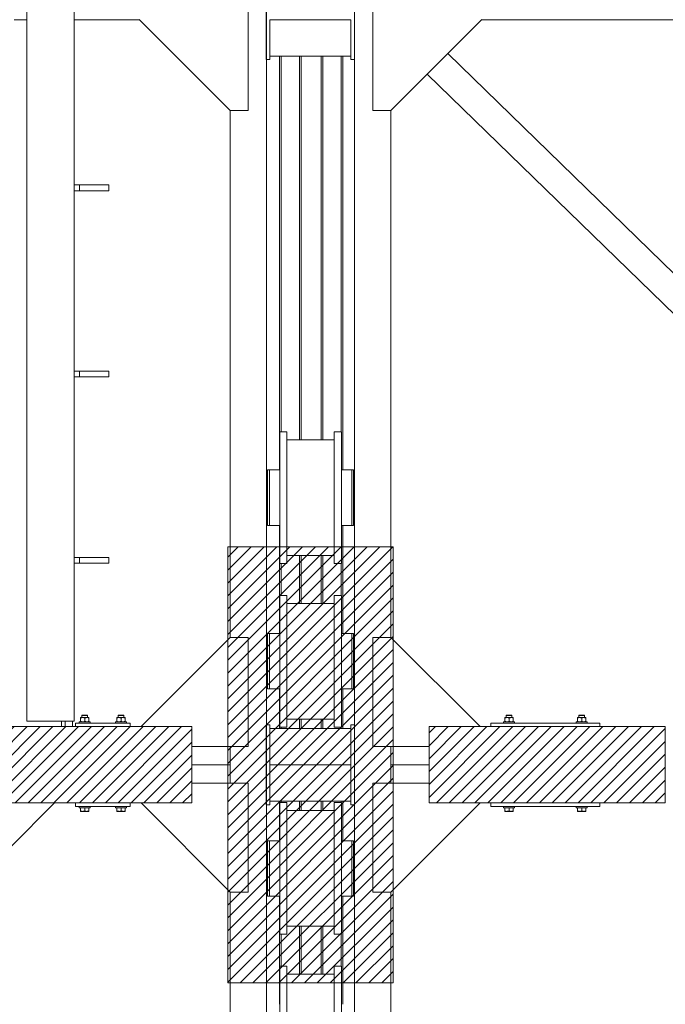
# Model space of a CAD drawing. Header units: millimetres. Extents: x 53746 to 116821, y -810352 to -765802.
# Tile 316 of 347: x 95487 to 97264, y -777261 to -774552. Entities that reach past the tile are written whole.
import ezdxf

# ---------------------------------------------------------------- set-up
doc = ezdxf.new("R2010")
doc.units = ezdxf.units.MM
doc.header["$MEASUREMENT"] = 0
for name, color, linetype, lineweight in [('Main Cradle Rails', 7, 'Continuous', 0), ('Side Cradle Blocks', 7, 'Continuous', 0), ('Side Cradle Hydraulic Arm Support', 7, 'Continuous', 0), ('Side Cradle Stbd', 7, 'Continuous', 0), ('Side Cradle Tower Rail Frame', 7, 'Continuous', 0), ('Side Slip Rails', 7, 'Continuous', 0)]:
    doc.layers.add(name, color=color, linetype=linetype, lineweight=lineweight)

# ---------------------------------------------------------------- blocks, each defined once
blk = doc.blocks.new('*U80')
at = {"layer": 'Side Cradle Hydraulic Arm Support', "color": 7, "linetype": 'Continuous', "lineweight": 0, "extrusion": (0, 0, -1), "flags": 128}
blk.add_lwpolyline([(248.5, 1409.5), (225, 1409.5), (225, 1109.5), (275, 1109.5), (520, 1354.5)], dxfattribs=at)
blk = doc.blocks.new('*U57')
at = {"linetype": 'Continuous', "lineweight": 0}
h = blk.add_hatch(dxfattribs=at)
h.set_pattern_fill('HATCH', color=30, style=0, pattern_type=2)
h.set_pattern_definition([(45, (11152.34, 11436.787), (-17.71896, 17.71896), [])])
h.paths.add_polyline_path([(10776.4, 10874.5), (10782.9, 10874.5), (10882.9, 10874.5), (10918.1, 10874.5), (10919.4, 10874.5), (10939.4, 10874.5), (11069.4, 10874.5), (11089.4, 10874.5), (11093.1, 10874.5), (11125.4, 10874.5), (11225.4, 10874.5), (11231.4, 10874.5), (11231.4, 11124.5), (11231.4, 11130.2), (11231.4, 11424.2), (11231.4, 11474.5), (11231.4, 11524.7), (11231.4, 11818.7), (11231.4, 11824.5), (11231.4, 12074.5), (11225.4, 12074.5), (11125.4, 12074.5), (11093.1, 12074.5), (11089.4, 12074.5), (11069.4, 12074.5), (10939.4, 12074.5), (10919.4, 12074.5), (10918.1, 12074.5), (10882.9, 12074.5), (10782.9, 12074.5), (10776.4, 12074.5), (10776.4, 11824.5), (10776.4, 11818.2), (10776.4, 11524.7), (10776.4, 11474.5), (10776.4, 11424.2), (10776.4, 11130.7), (10776.4, 11124.5)])
h = blk.add_hatch(dxfattribs=at)
h.set_pattern_fill('HATCH', color=30, style=0, pattern_type=2)
h.set_pattern_definition([(45, (10298.302, 11414.943), (-17.719, 17.719), [])])
h.paths.add_polyline_path([(10027.8, 11579.5), (10027.8, 11574.5), (10027.8, 11474.5), (10027.8, 11424.5), (10027.8, 11369.5), (10057.8, 11369.5), (10182.8, 11369.5), (10299.3, 11369.5), (10357.8, 11369.5), (10507.8, 11369.5), (10537.7, 11369.5), (10677.8, 11369.5), (10677.8, 11424.2), (10677.8, 11474.5), (10677.8, 11524.7), (10677.8, 11579.5), (10537.7, 11579.5), (10507.8, 11579.5), (10357.8, 11579.5), (10348.8, 11579.5), (10328.8, 11579.5), (10318.8, 11579.5), (10188.8, 11579.5), (10182.8, 11579.5), (10057.8, 11579.5)])
h = blk.add_hatch(dxfattribs=at)
h.set_pattern_fill('HATCH', color=30, style=0, pattern_type=2)
h.set_pattern_definition([(45, (11546.65, 11504.304), (-17.719, 17.719), [])])
h.paths.add_polyline_path([(11500.5, 11579.5), (11470.7, 11579.5), (11330.5, 11579.5), (11330.5, 11524.7), (11330.5, 11474.5), (11330.5, 11424.2), (11330.5, 11369.5), (11470.7, 11369.5), (11500.5, 11369.5), (11800.5, 11369.5), (11980.5, 11369.5), (11980.5, 11374.5), (11980.5, 11474.5), (11980.5, 11574.5), (11980.5, 11579.5), (11800.5, 11579.5)])
at = {"color": 30, "linetype": 'Continuous', "lineweight": 0, "flags": 128}
for points in [[(10776.4, 10874.5), (10782.9, 10874.5), (10882.9, 10874.5), (10918.1, 10874.5), (10919.4, 10874.5), (10939.4, 10874.5), (11069.4, 10874.5), (11089.4, 10874.5), (11093.1, 10874.5), (11125.4, 10874.5), (11225.4, 10874.5), (11231.4, 10874.5), (11231.4, 11124.5), (11231.4, 11130.2), (11231.4, 11424.2), (11231.4, 11474.5), (11231.4, 11524.7), (11231.4, 11818.7), (11231.4, 11824.5), (11231.4, 12074.5), (11225.4, 12074.5), (11125.4, 12074.5), (11093.1, 12074.5), (11089.4, 12074.5), (11069.4, 12074.5), (10939.4, 12074.5), (10919.4, 12074.5), (10918.1, 12074.5), (10882.9, 12074.5), (10782.9, 12074.5), (10776.4, 12074.5), (10776.4, 11824.5), (10776.4, 11818.2), (10776.4, 11524.7), (10776.4, 11474.5), (10776.4, 11424.2), (10776.4, 11130.7), (10776.4, 11124.5), (10776.4, 10874.5)], [(11500.5, 11579.5), (11470.7, 11579.5), (11330.5, 11579.5), (11330.5, 11524.7), (11330.5, 11474.5), (11330.5, 11424.2), (11330.5, 11369.5), (11470.7, 11369.5), (11500.5, 11369.5), (11800.5, 11369.5), (11980.5, 11369.5), (11980.5, 11374.5), (11980.5, 11474.5), (11980.5, 11574.5), (11980.5, 11579.5), (11800.5, 11579.5), (11500.5, 11579.5)]]:
    blk.add_lwpolyline(points, close=True, dxfattribs=at)
blk.add_lwpolyline([(10182.8, 11369.5), (10299.3, 11369.5), (10357.8, 11369.5), (10507.8, 11369.5), (10537.7, 11369.5), (10677.8, 11369.5), (10677.8, 11424.2), (10677.8, 11474.5), (10677.8, 11524.7), (10677.8, 11579.5), (10537.7, 11579.5), (10507.8, 11579.5), (10357.8, 11579.5), (10348.8, 11579.5), (10328.8, 11579.5), (10318.8, 11579.5), (10188.8, 11579.5)], dxfattribs=at)
at = {"layer": 'Side Cradle Blocks', "color": 7, "linetype": 'Continuous', "lineweight": 0}
for p, q in [((10371.2, 11604.4), (10371.2, 11604.2)), ((10371.2, 11602.6), (10373.4, 11603.6)), ((10371.2, 11602.6), (10371.2, 11594.3)), ((10371.2, 11593.2), (10371.2, 11594.3)), ((10371.9, 11604.4), (10371.8, 11604.4)), ((10377, 11604.4), (10373.9, 11604.4)), ((10374.8, 11604.4), (10374.8, 11604.4)), ((10377, 11604.4), (10380.8, 11604.4)), ((10380.5, 11603.7), (10378.5, 11604.3)), ((10380.6, 11593.2), (10382.8, 11594.3)), ((10382.8, 11602.6), (10384.9, 11603.6)), ((10382.8, 11594.3), (10382.8, 11602.6)), ((10387.7, 11611.5), (10385.5, 11611.5)), ((10388.5, 11610.5), (10385.9, 11610.5)), ((10388.6, 11604.4), (10391.7, 11604.4)), ((10392.1, 11603.7), (10390.1, 11604.3)), ((10390.8, 11604.4), (10390.8, 11604.4)), ((10392.2, 11593.2), (10394.4, 11594.3)), ((10393.8, 11604.4), (10393.7, 11604.4)), ((10394.4, 11603.6), (10394.4, 11603.7)), ((10394.4, 11603.6), (10394.4, 11602.6)), ((10394.4, 11594.3), (10394.4, 11602.6)), ((10471.2, 11603.6), (10471.2, 11603.7)), ((10471.2, 11602.6), (10471.2, 11603.6)), ((10471.2, 11594.3), (10471.2, 11602.6)), ((10473.4, 11593.2), (10471.2, 11594.3)), ((10471.8, 11604.4), (10471.9, 11604.4)), ((10473.5, 11603.7), (10475.5, 11604.3)), ((10477, 11604.4), (10473.9, 11604.4)), ((10474.8, 11604.4), (10474.8, 11604.4)), ((10477.1, 11610.5), (10479.7, 11610.5)), ((10477.8, 11611.5), (10480.1, 11611.5)), ((10482.8, 11602.6), (10480.7, 11603.6)), ((10482.8, 11594.3), (10482.8, 11602.6)), ((10485, 11593.2), (10482.8, 11594.3)), ((10488.6, 11604.4), (10484.8, 11604.4)), ((10485.1, 11603.7), (10487.1, 11604.3)), ((10488.6, 11604.4), (10491.7, 11604.4)), ((10490.8, 11604.4), (10490.8, 11604.4)), ((10494.4, 11602.6), (10492.2, 11603.6)), ((10493.8, 11604.4), (10493.7, 11604.4)), ((10494.4, 11604.4), (10494.4, 11604.2)), ((10494.4, 11602.6), (10494.4, 11594.3)), ((10494.4, 11593.2), (10494.4, 11594.3)), ((11538.9, 11604.4), (11538.9, 11604.2)), ((11538.9, 11602.6), (11541.1, 11603.6)), ((11538.9, 11602.6), (11538.9, 11594.3)), ((11538.9, 11593.2), (11538.9, 11594.3)), ((11539.6, 11604.4), (11539.5, 11604.4)), ((11544.7, 11604.4), (11541.7, 11604.4)), ((11542.5, 11604.4), (11542.5, 11604.4)), ((11544.7, 11604.4), (11548.5, 11604.4)), ((11548.2, 11603.7), (11546.2, 11604.3)), ((11548.4, 11593.2), (11550.5, 11594.3)), ((11550.5, 11602.6), (11552.7, 11603.6)), ((11550.5, 11594.3), (11550.5, 11602.6)), ((11555.5, 11611.5), (11553.2, 11611.5)), ((11556.2, 11610.5), (11553.6, 11610.5)), ((11556.3, 11604.4), (11559.4, 11604.4)), ((11559.8, 11603.7), (11557.8, 11604.3)), ((11558.6, 11604.4), (11558.5, 11604.4)), ((11559.9, 11593.2), (11562.1, 11594.3)), ((11561.5, 11604.4), (11561.4, 11604.4)), ((11562.1, 11603.6), (11562.1, 11603.7)), ((11562.1, 11603.6), (11562.1, 11602.6)), ((11562.1, 11594.3), (11562.1, 11602.6)), ((11738.9, 11603.6), (11738.9, 11603.7)), ((11738.9, 11602.6), (11738.9, 11603.6)), ((11738.9, 11594.3), (11738.9, 11602.6)), ((11741.1, 11593.2), (11738.9, 11594.3)), ((11739.5, 11604.4), (11739.6, 11604.4)), ((11741.2, 11603.7), (11743.2, 11604.3)), ((11744.7, 11604.4), (11741.7, 11604.4)), ((11742.5, 11604.4), (11742.5, 11604.4)), ((11744.9, 11610.5), (11747.5, 11610.5)), ((11745.6, 11611.5), (11747.8, 11611.5)), ((11750.5, 11602.6), (11748.4, 11603.6)), ((11750.5, 11594.3), (11750.5, 11602.6)), ((11752.7, 11593.2), (11750.5, 11594.3)), ((11756.3, 11604.4), (11752.6, 11604.4)), ((11752.8, 11603.7), (11754.8, 11604.3)), ((11756.3, 11604.4), (11759.4, 11604.4)), ((11758.5, 11604.4), (11758.6, 11604.4)), ((11762.1, 11602.6), (11760, 11603.6)), ((11761.5, 11604.4), (11761.4, 11604.4)), ((11762.1, 11604.4), (11762.1, 11604.2)), ((11762.1, 11602.6), (11762.1, 11594.3)), ((11762.1, 11593.2), (11762.1, 11594.3)), ((10677.8, 11579.5), (10027.8, 11579.5)), ((10357.8, 11589.5), (10357.8, 11579.5)), ((10507.8, 11589.5), (10357.8, 11589.5)), ((10371.9, 11592.5), (10371.8, 11592.5)), ((10374.8, 11592.5), (10374.8, 11592.5)), ((10375, 11592.7), (10377, 11592.5)), ((10386.6, 11592.7), (10388.6, 11592.5)), ((10390.8, 11592.5), (10390.8, 11592.5)), ((10393.8, 11592.5), (10393.7, 11592.5)), ((10394.4, 11592.7), (10394.4, 11592.5)), ((10471.2, 11592.7), (10471.2, 11592.5)), ((10471.8, 11592.5), (10471.9, 11592.5)), ((10474.8, 11592.5), (10474.8, 11592.5)), ((10479, 11592.7), (10477, 11592.5)), ((10490.5, 11592.7), (10488.6, 11592.5)), ((10490.8, 11592.5), (10490.8, 11592.5)), ((10493.8, 11592.5), (10493.7, 11592.5)), ((10507.8, 11579.5), (10507.8, 11589.5)), ((10677.8, 11369.5), (10677.8, 11579.5)), ((11330.5, 11369.5), (11330.5, 11579.5)), ((11330.5, 11579.5), (11980.5, 11579.5)), ((11500.5, 11579.5), (11500.5, 11589.5)), ((11500.5, 11589.5), (11800.5, 11589.5)), ((11539.6, 11592.5), (11539.5, 11592.5)), ((11542.5, 11592.5), (11542.5, 11592.5)), ((11542.8, 11592.7), (11544.7, 11592.5)), ((11554.3, 11592.7), (11556.3, 11592.5)), ((11558.5, 11592.5), (11558.6, 11592.5)), ((11561.5, 11592.5), (11561.4, 11592.5)), ((11562.1, 11592.7), (11562.1, 11592.5)), ((11738.9, 11592.7), (11738.9, 11592.5)), ((11739.5, 11592.5), (11739.6, 11592.5)), ((11742.5, 11592.5), (11742.5, 11592.5)), ((11746.7, 11592.7), (11744.7, 11592.5)), ((11758.3, 11592.7), (11756.3, 11592.5)), ((11758.5, 11592.5), (11758.6, 11592.5)), ((11761.5, 11592.5), (11761.4, 11592.5)), ((11800.5, 11589.5), (11800.5, 11579.5)), ((11980.5, 11579.5), (11980.5, 11369.5)), ((10027.8, 11369.5), (10677.8, 11369.5)), ((10357.8, 11359.5), (10357.8, 11369.5)), ((10507.8, 11359.5), (10357.8, 11359.5)), ((10371.2, 11348.3), (10371.2, 11356.5)), ((10388.5, 11356.5), (10382.8, 11356.5)), ((10382.8, 11348.3), (10382.8, 11356.5)), ((10394.4, 11356.5), (10394.4, 11348.3)), ((10471.2, 11356.5), (10471.2, 11348.3)), ((10477.1, 11356.5), (10482.8, 11356.5)), ((10482.8, 11348.3), (10482.8, 11356.5)), ((10494.4, 11348.3), (10494.4, 11356.5)), ((10507.8, 11369.5), (10507.8, 11359.5)), ((11980.5, 11369.5), (11330.5, 11369.5)), ((11500.5, 11369.5), (11500.5, 11359.5)), ((11500.5, 11359.5), (11800.5, 11359.5)), ((11538.9, 11348.3), (11538.9, 11356.5)), ((11556.3, 11356.5), (11550.5, 11356.5)), ((11550.5, 11348.3), (11550.5, 11356.5)), ((11562.1, 11356.5), (11562.1, 11348.3)), ((11738.9, 11356.5), (11738.9, 11348.3)), ((11744.8, 11356.5), (11750.5, 11356.5)), ((11750.5, 11348.3), (11750.5, 11356.5)), ((11762.1, 11348.3), (11762.1, 11356.5)), ((11800.5, 11359.5), (11800.5, 11369.5)), ((10371.2, 11347.2), (10371.2, 11348.3)), ((10373.4, 11347.3), (10371.2, 11348.3)), ((10371.8, 11346.5), (10371.9, 11346.5)), ((10371.9, 11346.5), (10372.1, 11346.5)), ((10377, 11346.5), (10373.9, 11346.5)), ((10374.1, 11346.5), (10373.9, 11346.5)), ((10377, 11346.5), (10379.7, 11346.5)), ((10382.8, 11348.3), (10380.6, 11347.2)), ((10384.9, 11347.3), (10382.8, 11348.3)), ((10388.6, 11346.5), (10384.8, 11346.5)), ((10385.9, 11346.5), (10388.6, 11346.5)), ((10394.4, 11348.3), (10392.2, 11347.2)), ((10394.4, 11346.5), (10393.7, 11346.5)), ((10393.8, 11346.5), (10393.7, 11346.5)), ((10394.4, 11346.7), (10394.4, 11346.5)), ((10471.2, 11348.3), (10473.4, 11347.2)), ((10471.2, 11346.7), (10471.2, 11346.5)), ((10471.2, 11346.5), (10471.9, 11346.5)), ((10471.9, 11346.5), (10471.8, 11346.5)), ((10477, 11346.5), (10480.8, 11346.5)), ((10477, 11346.5), (10479.7, 11346.5)), ((10480.7, 11347.3), (10482.8, 11348.3)), ((10482.8, 11348.3), (10485, 11347.2)), ((10485.9, 11346.5), (10488.6, 11346.5)), ((10488.6, 11346.5), (10491.7, 11346.5)), ((10491.7, 11346.5), (10491.5, 11346.5)), ((10492.2, 11347.3), (10494.4, 11348.3)), ((10493.5, 11346.5), (10493.7, 11346.5)), ((10493.8, 11346.5), (10493.7, 11346.5)), ((10494.4, 11347.2), (10494.4, 11348.3)), ((11538.9, 11347.2), (11538.9, 11348.3)), ((11541.1, 11347.3), (11538.9, 11348.3)), ((11539.5, 11346.5), (11539.6, 11346.5)), ((11539.6, 11346.5), (11539.8, 11346.5)), ((11544.7, 11346.5), (11541.7, 11346.5)), ((11541.8, 11346.5), (11541.7, 11346.5)), ((11544.7, 11346.5), (11547.4, 11346.5)), ((11550.5, 11348.3), (11548.4, 11347.2)), ((11552.7, 11347.3), (11550.5, 11348.3)), ((11556.3, 11346.5), (11552.6, 11346.5)), ((11553.6, 11346.5), (11556.3, 11346.5)), ((11562.1, 11348.3), (11559.9, 11347.2)), ((11562.1, 11346.5), (11561.4, 11346.5)), ((11561.5, 11346.5), (11561.4, 11346.5)), ((11562.1, 11346.7), (11562.1, 11346.5)), ((11738.9, 11348.3), (11741.1, 11347.2)), ((11738.9, 11346.7), (11738.9, 11346.5)), ((11738.9, 11346.5), (11739.6, 11346.5)), ((11739.6, 11346.5), (11739.5, 11346.5)), ((11744.7, 11346.5), (11748.5, 11346.5)), ((11744.7, 11346.5), (11747.4, 11346.5)), ((11748.4, 11347.3), (11750.5, 11348.3)), ((11750.5, 11348.3), (11752.7, 11347.2)), ((11753.6, 11346.5), (11756.3, 11346.5)), ((11756.3, 11346.5), (11759.4, 11346.5)), ((11759.4, 11346.5), (11759.2, 11346.5)), ((11760, 11347.3), (11762.1, 11348.3)), ((11761.2, 11346.5), (11761.4, 11346.5)), ((11761.5, 11346.5), (11761.4, 11346.5)), ((11762.1, 11347.2), (11762.1, 11348.3))]:
    blk.add_line(p, q, dxfattribs=at)
at = {"layer": 'Side Cradle Blocks', "color": 7, "linetype": 'Continuous', "lineweight": 0, "flags": 128}
for points in [[(10371.2, 11604.4), (10371.9, 11604.4), (10373.9, 11604.4)], [(10371.2, 11602.6), (10371.2, 11603.6), (10371.2, 11603.7), (10371.2, 11604.2)], [(10375, 11592.7), (10374, 11593), (10373.4, 11593.3), (10371.2, 11594.3)], [(10373.4, 11603.6), (10374, 11603.9), (10375, 11604.2), (10377, 11604.4), (10377.7, 11604.4), (10378.5, 11604.3)], [(10374.8, 11604.4), (10374.8, 11610.5), (10375.8, 11611.5), (10376.3, 11611.5), (10377.8, 11611.5), (10380.1, 11611.5), (10382.8, 11611.5), (10385.5, 11611.5)], [(10374.8, 11610.5), (10375.4, 11610.5), (10377.1, 11610.5), (10379.7, 11610.5), (10382.8, 11610.5), (10385.9, 11610.5)], [(10380.5, 11603.7), (10380.6, 11603.7), (10382.8, 11602.6)], [(10388.6, 11604.4), (10384.8, 11604.4), (10380.8, 11604.4)], [(10386.6, 11592.7), (10385.6, 11593), (10384.9, 11593.3), (10382.8, 11594.3)], [(10384.9, 11603.6), (10385.6, 11603.9), (10386.6, 11604.2), (10388.6, 11604.4), (10389.3, 11604.4), (10390.1, 11604.3)], [(10387.7, 11611.5), (10389.3, 11611.5), (10389.8, 11611.5), (10390.8, 11610.5), (10390.8, 11604.4)], [(10388.5, 11610.5), (10390.2, 11610.5), (10390.8, 11610.5)], [(10391.7, 11604.4), (10393.7, 11604.4), (10394.4, 11604.4), (10394.4, 11604.2), (10394.4, 11603.7)], [(10392.1, 11603.7), (10392.2, 11603.7), (10394.4, 11602.6)], [(10394.4, 11592.7), (10394.4, 11593.2), (10394.4, 11593.2), (10394.4, 11594.3)], [(10471.2, 11603.7), (10471.2, 11604.2), (10471.2, 11604.4), (10471.9, 11604.4), (10473.9, 11604.4)], [(10471.2, 11602.6), (10473.4, 11603.7), (10473.5, 11603.7)], [(10471.2, 11594.3), (10471.2, 11593.2), (10471.2, 11593.2), (10471.2, 11592.7)], [(10474.8, 11604.4), (10474.8, 11610.5), (10475.8, 11611.5), (10476.3, 11611.5), (10477.8, 11611.5)], [(10474.8, 11610.5), (10475.4, 11610.5), (10477.1, 11610.5)], [(10475.5, 11604.3), (10476.3, 11604.4), (10477, 11604.4), (10479, 11604.2), (10480, 11603.9), (10480.7, 11603.6)], [(10484.8, 11604.4), (10480.8, 11604.4), (10477, 11604.4)], [(10482.8, 11594.3), (10480.7, 11593.3), (10480, 11593), (10479, 11592.7)], [(10479.7, 11610.5), (10482.8, 11610.5), (10485.9, 11610.5), (10488.5, 11610.5), (10490.2, 11610.5), (10490.8, 11610.5)], [(10480.1, 11611.5), (10482.8, 11611.5), (10485.5, 11611.5), (10487.7, 11611.5), (10489.3, 11611.5), (10489.8, 11611.5), (10490.8, 11610.5), (10490.8, 11604.4)], [(10482.8, 11602.6), (10485, 11603.7), (10485.1, 11603.7)], [(10487.1, 11604.3), (10487.8, 11604.4), (10488.6, 11604.4), (10490.5, 11604.2), (10491.6, 11603.9), (10492.2, 11603.6)], [(10494.4, 11594.3), (10492.2, 11593.3), (10491.6, 11593), (10490.5, 11592.7)], [(10491.7, 11604.4), (10493.7, 11604.4), (10494.4, 11604.4)], [(10494.4, 11604.2), (10494.4, 11603.7), (10494.4, 11603.6), (10494.4, 11602.6)], [(11538.9, 11604.4), (11539.6, 11604.4), (11541.7, 11604.4)], [(11538.9, 11602.6), (11538.9, 11603.6), (11538.9, 11603.7), (11538.9, 11604.2)], [(11542.8, 11592.7), (11541.7, 11593), (11541.1, 11593.3), (11538.9, 11594.3)], [(11541.1, 11603.6), (11541.7, 11603.9), (11542.8, 11604.2), (11544.7, 11604.4), (11545.5, 11604.4), (11546.2, 11604.3)], [(11542.5, 11604.4), (11542.5, 11610.5), (11543.5, 11611.5), (11544, 11611.5), (11545.6, 11611.5), (11547.8, 11611.5), (11550.5, 11611.5), (11553.2, 11611.5)], [(11542.5, 11610.5), (11543.1, 11610.5), (11544.9, 11610.5), (11547.5, 11610.5), (11550.5, 11610.5), (11553.6, 11610.5)], [(11548.2, 11603.7), (11548.4, 11603.7), (11550.5, 11602.6)], [(11556.3, 11604.4), (11552.6, 11604.4), (11548.5, 11604.4)], [(11554.3, 11592.7), (11553.3, 11593), (11552.7, 11593.3), (11550.5, 11594.3)], [(11552.7, 11603.6), (11553.3, 11603.9), (11554.3, 11604.2), (11556.3, 11604.4), (11557, 11604.4), (11557.8, 11604.3)], [(11555.5, 11611.5), (11557, 11611.5), (11557.5, 11611.5), (11558.5, 11610.5), (11558.5, 11604.4)], [(11556.2, 11610.5), (11557.9, 11610.5), (11558.5, 11610.5)], [(11559.4, 11604.4), (11561.4, 11604.4), (11562.1, 11604.4), (11562.1, 11604.2), (11562.1, 11603.7)], [(11559.8, 11603.7), (11559.9, 11603.7), (11562.1, 11602.6)], [(11562.1, 11592.7), (11562.1, 11593.2), (11562.1, 11593.2), (11562.1, 11594.3)], [(11738.9, 11603.7), (11738.9, 11604.2), (11738.9, 11604.4), (11739.6, 11604.4), (11741.7, 11604.4)], [(11738.9, 11602.6), (11741.1, 11603.7), (11741.2, 11603.7)], [(11738.9, 11594.3), (11738.9, 11593.2), (11738.9, 11593.2), (11738.9, 11592.7)], [(11742.5, 11604.4), (11742.5, 11610.5), (11743.5, 11611.5), (11744, 11611.5), (11745.6, 11611.5)], [(11742.5, 11610.5), (11743.1, 11610.5), (11744.9, 11610.5)], [(11743.2, 11604.3), (11744, 11604.4), (11744.7, 11604.4), (11746.7, 11604.2), (11747.7, 11603.9), (11748.4, 11603.6)], [(11752.6, 11604.4), (11748.5, 11604.4), (11744.7, 11604.4)], [(11750.5, 11594.3), (11748.4, 11593.3), (11747.7, 11593), (11746.7, 11592.7)], [(11747.5, 11610.5), (11750.5, 11610.5), (11753.6, 11610.5), (11756.2, 11610.5), (11757.9, 11610.5), (11758.5, 11610.5)], [(11747.8, 11611.5), (11750.5, 11611.5), (11753.2, 11611.5), (11755.5, 11611.5), (11757, 11611.5), (11757.5, 11611.5), (11758.5, 11610.5), (11758.5, 11604.4)], [(11750.5, 11602.6), (11752.7, 11603.7), (11752.8, 11603.7)], [(11754.8, 11604.3), (11755.6, 11604.4), (11756.3, 11604.4), (11758.3, 11604.2), (11759.3, 11603.9), (11760, 11603.6)], [(11762.1, 11594.3), (11760, 11593.3), (11759.3, 11593), (11758.3, 11592.7)], [(11759.4, 11604.4), (11761.4, 11604.4), (11762.1, 11604.4)], [(11762.1, 11604.2), (11762.1, 11603.7), (11762.1, 11603.6), (11762.1, 11602.6)], [(10367.8, 11589.5), (10367.8, 11592.5), (10368.9, 11592.5), (10372.2, 11592.5), (10377.1, 11592.5), (10382.8, 11592.5), (10388.5, 11592.5), (10393.4, 11592.5), (10396.7, 11592.5), (10397.8, 11592.5), (10397.8, 11589.5)], [(10371.2, 11593.2), (10371.2, 11593.2), (10371.2, 11592.6), (10371.2, 11592.5)], [(10380.6, 11593.2), (10380.5, 11593.1), (10378.5, 11592.6), (10377.7, 11592.5), (10377, 11592.5)], [(10392.2, 11593.2), (10392.1, 11593.1), (10390.1, 11592.6), (10389.3, 11592.5), (10388.6, 11592.5)], [(10467.8, 11589.5), (10467.8, 11592.5), (10468.9, 11592.5), (10472.2, 11592.5), (10477.1, 11592.5), (10482.8, 11592.5), (10488.5, 11592.5), (10493.4, 11592.5), (10496.7, 11592.5), (10497.8, 11592.5), (10497.8, 11589.5)], [(10477, 11592.5), (10476.3, 11592.5), (10475.5, 11592.6), (10473.5, 11593.1), (10473.4, 11593.2)], [(10488.6, 11592.5), (10487.8, 11592.5), (10487.1, 11592.6), (10485.1, 11593.1), (10485, 11593.2)], [(10494.4, 11592.5), (10494.4, 11592.6), (10494.4, 11593.2), (10494.4, 11593.2)], [(11535.5, 11589.5), (11535.5, 11592.5), (11536.7, 11592.5), (11539.9, 11592.5), (11544.8, 11592.5), (11550.5, 11592.5), (11556.3, 11592.5), (11561.1, 11592.5), (11564.4, 11592.5), (11565.5, 11592.5), (11565.5, 11589.5)], [(11538.9, 11593.2), (11538.9, 11593.2), (11538.9, 11592.6), (11538.9, 11592.5)], [(11548.4, 11593.2), (11548.2, 11593.1), (11546.2, 11592.6), (11545.5, 11592.5), (11544.7, 11592.5)], [(11559.9, 11593.2), (11559.8, 11593.1), (11557.8, 11592.6), (11557, 11592.5), (11556.3, 11592.5)], [(11735.5, 11589.5), (11735.5, 11592.5), (11736.7, 11592.5), (11739.9, 11592.5), (11744.8, 11592.5), (11750.5, 11592.5), (11756.3, 11592.5), (11761.1, 11592.5), (11764.4, 11592.5), (11765.5, 11592.5), (11765.5, 11589.5)], [(11744.7, 11592.5), (11744, 11592.5), (11743.2, 11592.6), (11741.2, 11593.1), (11741.1, 11593.2)], [(11756.3, 11592.5), (11755.6, 11592.5), (11754.8, 11592.6), (11752.8, 11593.1), (11752.7, 11593.2)], [(11762.1, 11592.5), (11762.1, 11592.6), (11762.1, 11593.2), (11762.1, 11593.2)], [(10382.8, 11356.5), (10377.1, 11356.5), (10372.2, 11356.5), (10368.9, 11356.5), (10367.8, 11356.5), (10367.8, 11359.5)], [(10397.8, 11359.5), (10397.8, 11356.5), (10396.7, 11356.5), (10393.4, 11356.5), (10388.5, 11356.5)], [(10477.1, 11356.5), (10472.2, 11356.5), (10468.9, 11356.5), (10467.8, 11356.5), (10467.8, 11359.5)], [(10497.8, 11359.5), (10497.8, 11356.5), (10496.7, 11356.5), (10493.4, 11356.5), (10488.5, 11356.5), (10482.8, 11356.5)], [(11550.5, 11356.5), (11544.8, 11356.5), (11539.9, 11356.5), (11536.7, 11356.5), (11535.5, 11356.5), (11535.5, 11359.5)], [(11565.5, 11359.5), (11565.5, 11356.5), (11564.4, 11356.5), (11561.1, 11356.5), (11556.3, 11356.5)], [(11744.8, 11356.5), (11739.9, 11356.5), (11736.7, 11356.5), (11735.5, 11356.5), (11735.5, 11359.5)], [(11765.5, 11359.5), (11765.5, 11356.5), (11764.4, 11356.5), (11761.1, 11356.5), (11756.3, 11356.5), (11750.5, 11356.5)], [(10371.2, 11347.2), (10371.2, 11347.2), (10371.2, 11346.6), (10371.2, 11346.5), (10371.9, 11346.5), (10373.9, 11346.5)], [(10373.4, 11347.3), (10374, 11347), (10375, 11346.7), (10377, 11346.5), (10377.7, 11346.5), (10378.5, 11346.6), (10380.5, 11347.1), (10380.6, 11347.2)], [(10377, 11346.5), (10380.8, 11346.5), (10384.8, 11346.5)], [(10384.9, 11347.3), (10385.6, 11347), (10386.6, 11346.7), (10388.6, 11346.5), (10389.3, 11346.5), (10390.1, 11346.6), (10392.1, 11347.1), (10392.2, 11347.2)], [(10388.6, 11346.5), (10388.6, 11346.5), (10391.7, 11346.5), (10393.7, 11346.5)], [(10394.4, 11346.7), (10394.4, 11347.2), (10394.4, 11347.2), (10394.4, 11348.3)], [(10471.2, 11348.3), (10471.2, 11347.2), (10471.2, 11347.2), (10471.2, 11346.7)], [(10471.9, 11346.5), (10473.9, 11346.5), (10477, 11346.5), (10477, 11346.5)], [(10473.4, 11347.2), (10473.5, 11347.1), (10475.5, 11346.6), (10476.3, 11346.5), (10477, 11346.5), (10479, 11346.7), (10480, 11347), (10480.7, 11347.3)], [(10480.8, 11346.5), (10484.8, 11346.5), (10488.6, 11346.5)], [(10485, 11347.2), (10485.1, 11347.1), (10487.1, 11346.6), (10487.8, 11346.5), (10488.6, 11346.5), (10490.5, 11346.7), (10491.6, 11347), (10492.2, 11347.3)], [(10491.7, 11346.5), (10493.7, 11346.5), (10494.4, 11346.5), (10494.4, 11346.6), (10494.4, 11347.2), (10494.4, 11347.2)], [(11538.9, 11347.2), (11538.9, 11347.2), (11538.9, 11346.6), (11538.9, 11346.5), (11539.6, 11346.5), (11541.7, 11346.5)], [(11541.1, 11347.3), (11541.7, 11347), (11542.8, 11346.7), (11544.7, 11346.5), (11545.5, 11346.5), (11546.2, 11346.6), (11548.2, 11347.1), (11548.4, 11347.2)], [(11544.7, 11346.5), (11548.5, 11346.5), (11552.6, 11346.5)], [(11552.7, 11347.3), (11553.3, 11347), (11554.3, 11346.7), (11556.3, 11346.5), (11557, 11346.5), (11557.8, 11346.6), (11559.8, 11347.1), (11559.9, 11347.2)], [(11556.3, 11346.5), (11556.3, 11346.5), (11559.4, 11346.5), (11561.4, 11346.5)], [(11562.1, 11346.7), (11562.1, 11347.2), (11562.1, 11347.2), (11562.1, 11348.3)], [(11738.9, 11348.3), (11738.9, 11347.2), (11738.9, 11347.2), (11738.9, 11346.7)], [(11739.6, 11346.5), (11741.7, 11346.5), (11744.7, 11346.5), (11744.7, 11346.5)], [(11741.1, 11347.2), (11741.2, 11347.1), (11743.2, 11346.6), (11744, 11346.5), (11744.7, 11346.5), (11746.7, 11346.7), (11747.7, 11347), (11748.4, 11347.3)], [(11748.5, 11346.5), (11752.6, 11346.5), (11756.3, 11346.5)], [(11752.7, 11347.2), (11752.8, 11347.1), (11754.8, 11346.6), (11755.6, 11346.5), (11756.3, 11346.5), (11758.3, 11346.7), (11759.3, 11347), (11760, 11347.3)], [(11759.4, 11346.5), (11761.4, 11346.5), (11762.1, 11346.5), (11762.1, 11346.6), (11762.1, 11347.2), (11762.1, 11347.2)]]:
    blk.add_lwpolyline(points, dxfattribs=at)
at = {"layer": 'Side Cradle Stbd', "color": 7, "linetype": 'Continuous', "lineweight": 0}
for p, q in [((10832.9, 13274.7), (10832.9, 13589)), ((10882.9, 13589), (10882.9, 7459.6)), ((11175.4, 13274.7), (11175.4, 13589)), ((10353.8, 13524.5), (10533.2, 13524.5)), ((10782.9, 13274.7), (10532.9, 13524.7)), ((10892.4, 13424.5), (10892.4, 13524.5)), ((10892.4, 13524.5), (11115.4, 13524.5)), ((11115.4, 13524.5), (11115.4, 13424.5)), ((11225.4, 13274.7), (11475.4, 13524.7)), ((12982.9, 13524.5), (11475.1, 13524.5)), ((10882.4, 13414.5), (10892.4, 13414.5)), ((10892.4, 13424.5), (11115.4, 13424.5)), ((10892.4, 13424.5), (10892.4, 13414.5)), ((11115.4, 13414.5), (11115.4, 13424.5)), ((11115.4, 13414.5), (11125.4, 13414.5)), ((11125.4, 11584.5), (11125.4, 13414.5)), ((11382, 13431.4), (13134.1, 11726.2)), ((11325.5, 13374.8), (13077.6, 11669.7)), ((10832.9, 13274.7), (10782.9, 13274.7)), ((10782.9, 13274.7), (10782.9, 11824.7)), ((11175.4, 13274.7), (11225.4, 13274.7)), ((11225.4, 11824.7), (11225.4, 13274.7)), ((10939.4, 12390.7), (10939.4, 12376.9)), ((11089.4, 12390.7), (11089.4, 12376.9)), ((10939.4, 12368.5), (11069.4, 12368.5)), ((10885.9, 12279.9), (10885.9, 12285.7)), ((10885.9, 12263.3), (10885.9, 12279.9)), ((10919.4, 12278.8), (10919.4, 12209.5)), ((11069.4, 12278.8), (11069.4, 12209.5)), ((11089.4, 12279.9), (11089.4, 12285.7)), ((11117.9, 12279.9), (11117.9, 12285.7)), ((11117.9, 12263.3), (11117.9, 12279.9)), ((10882.9, 12249.5), (10885.9, 12249.5)), ((11122.9, 12246.4), (11122.9, 12249.5)), ((11122.9, 12249.5), (11125.4, 12249.5)), ((11122.9, 12244.9), (11122.9, 12246.4)), ((11122.9, 12238.6), (11122.9, 12244.9)), ((11122.9, 12238), (11122.9, 12238.6)), ((11122.9, 12237.8), (11122.9, 12238)), ((11122.9, 12237.7), (11122.9, 12237.8)), ((11089.4, 12205.8), (11089.4, 12209.5)), ((11117.9, 12180.3), (11117.9, 12209.5)), ((11122.9, 12192.8), (11122.9, 12194.2)), ((10885.9, 12169.5), (10882.9, 12169.5)), ((11089.4, 12177.2), (11089.4, 12180.3)), ((11122.9, 12180.9), (11122.9, 12181.2)), ((11122.9, 12180.9), (11122.9, 12180.9)), ((11122.9, 12180.3), (11122.9, 12180.9)), ((11122.9, 12180.1), (11122.9, 12180.3)), ((11122.9, 12172), (11122.9, 12172.5)), ((11125.4, 12169.5), (11122.9, 12169.5)), ((11089.4, 12153.5), (11089.4, 12155.6)), ((11089.4, 12140.1), (11089.4, 12153.5)), ((11089.4, 12138.3), (11089.4, 12139.1)), ((11069.4, 12050.5), (10939.4, 12050.5)), ((10939.4, 11940.7), (10939.4, 11926.9)), ((11089.4, 11940.7), (11089.4, 11926.9)), ((10939.4, 11918.5), (11069.4, 11918.5)), ((10885.9, 11829.9), (10885.9, 11835.7)), ((10885.9, 11813.3), (10885.9, 11829.9)), ((10919.4, 11828.8), (10919.4, 11759.5)), ((11069.4, 11828.8), (11069.4, 11759.5)), ((11089.4, 11829.9), (11089.4, 11835.7)), ((11117.9, 11829.9), (11117.9, 11835.7)), ((11117.9, 11813.3), (11117.9, 11829.9)), ((10882.9, 11799.5), (10885.9, 11799.5)), ((11122.9, 11796.4), (11122.9, 11799.5)), ((11122.9, 11799.5), (11125.4, 11799.5)), ((11122.9, 11794.9), (11122.9, 11796.4)), ((11122.9, 11788.6), (11122.9, 11794.9)), ((11122.9, 11788), (11122.9, 11788.6)), ((11122.9, 11787.8), (11122.9, 11788)), ((11122.9, 11787.7), (11122.9, 11787.8)), ((11117.9, 11730.3), (11117.9, 11759.5)), ((11089.4, 11727.2), (11089.4, 11730.3)), ((11122.9, 11742.8), (11122.9, 11744.2)), ((11122.9, 11730.9), (11122.9, 11731.2)), ((11122.9, 11730.9), (11122.9, 11730.9)), ((11122.9, 11730.3), (11122.9, 11730.9)), ((11122.9, 11730.1), (11122.9, 11730.3)), ((10885.9, 11719.5), (10882.9, 11719.5)), ((11089.4, 11703.5), (11089.4, 11705.6)), ((11089.4, 11690.1), (11089.4, 11703.5)), ((11122.9, 11722), (11122.9, 11722.5)), ((11125.4, 11719.5), (11122.9, 11719.5)), ((11089.4, 11688.3), (11089.4, 11689.1)), ((11069.4, 11600.5), (10939.4, 11600.5)), ((10882.4, 11584.5), (10882.4, 11534.5)), ((10892.4, 11584.5), (10882.4, 11584.5)), ((10892.4, 11574.5), (10892.4, 11584.5)), ((10892.4, 11574.5), (11115.4, 11574.5)), ((10892.4, 11574.5), (10892.4, 11474.5)), ((11115.4, 11584.5), (11115.4, 11574.5)), ((11125.4, 11584.5), (11115.4, 11584.5)), ((11115.4, 11474.5), (11115.4, 11574.5)), ((11125.4, 11534.5), (11125.4, 11584.5)), ((10782.9, 11524.7), (10782.9, 11424.2)), ((11225.4, 11474.5), (11225.4, 11524.7)), ((10677.8, 11474.5), (10782.9, 11474.5)), ((10892.4, 11374.5), (10892.4, 11474.5)), ((10892.4, 11474.5), (11115.4, 11474.5)), ((11115.4, 11474.5), (11115.4, 11374.5)), ((11330.5, 11474.5), (11225.4, 11474.5)), ((11225.4, 11474.5), (11225.4, 11424.2)), ((10882.4, 11364.5), (10892.4, 11364.5)), ((10892.4, 11374.5), (11115.4, 11374.5)), ((10892.4, 11374.5), (10892.4, 11364.5)), ((11115.4, 11364.5), (11115.4, 11374.5)), ((11115.4, 11364.5), (11125.4, 11364.5)), ((11125.4, 9534.5), (11125.4, 11364.5)), ((10939.4, 11348.5), (11069.4, 11348.5)), ((10882.9, 11229.5), (10885.9, 11229.5)), ((11122.9, 11229.5), (11125.4, 11229.5)), ((11122.9, 11226.4), (11122.9, 11226.9)), ((11122.9, 11218.6), (11122.9, 11218.9)), ((11122.9, 11218), (11122.9, 11218.6)), ((11122.9, 11217.7), (11122.9, 11218)), ((11122.9, 11218), (11122.9, 11218)), ((10919.4, 11120.1), (10919.4, 11189.5)), ((11069.4, 11120.1), (11069.4, 11189.5)), ((11122.9, 11204.8), (11122.9, 11206.2)), ((11122.9, 11189.5), (11122.9, 11191.1)), ((11122.9, 11161.1), (11122.9, 11161.2)), ((11122.9, 11160.9), (11122.9, 11161.1)), ((11122.9, 11160.3), (11122.9, 11160.9)), ((11122.9, 11154.1), (11122.9, 11160.3)), ((10885.9, 11149.5), (10882.9, 11149.5)), ((10885.9, 11135.6), (10885.9, 11119.1)), ((11117.9, 11135.6), (11117.9, 11119.1)), ((11122.9, 11152.5), (11122.9, 11154.1)), ((11122.9, 11152.5), (11122.9, 11149.5)), ((11125.4, 11149.5), (11122.9, 11149.5)), ((10782.9, 11124.2), (10782.9, 8605.6)), ((10885.9, 11113.3), (10885.9, 11119.1)), ((11089.4, 11119.1), (11089.4, 11113.3)), ((11117.9, 11113.3), (11117.9, 11119.1)), ((11225.4, 7459.6), (11225.4, 11124.2)), ((11069.4, 11030.5), (10939.4, 11030.5)), ((10939.4, 11008.3), (10939.4, 11022.1)), ((11089.4, 11008.3), (11089.4, 11022.1)), ((10939.4, 10898.5), (11069.4, 10898.5))]:
    blk.add_line(p, q, dxfattribs=at)
at = {"layer": 'Side Cradle Stbd', "color": 7, "linetype": 'Continuous', "lineweight": 0, "flags": 128}
for points in [[(10882.4, 13414.5), (10882.4, 13434), (10882.4, 13524.5), (10882.4, 13584.5)], [(11125.4, 13584.5), (11125.4, 13524.5), (11125.4, 13434), (11125.4, 13414.5)], [(10919.4, 12390.7), (10919.4, 12390.7), (10939.4, 12390.7)], [(10919.4, 12390.7), (10919.4, 12376.9), (10919.4, 12337.6), (10919.4, 12278.8)], [(11069.4, 12390.7), (11069.4, 12390.7), (11089.4, 12390.7)], [(11069.4, 12390.7), (11069.4, 12376.9), (11069.4, 12337.6), (11069.4, 12278.8)], [(10939.4, 12376.9), (10939.4, 12337.6), (10939.4, 12278.8), (10939.4, 12209.5), (10939.4, 12140.1), (10939.4, 12081.3), (10939.4, 12042.1), (10939.4, 12028.3), (10919.4, 12028.3), (10919.4, 12028.3)], [(11089.4, 12376.9), (11089.4, 12337.6), (11089.4, 12278.8), (11089.4, 12209.5), (11089.4, 12140.1), (11089.4, 12081.3), (11089.4, 12042.1), (11089.4, 12028.3), (11069.4, 12028.3), (11069.4, 12028.3)], [(10890.9, 12263.3), (10890.9, 12263.3), (10890.9, 12279.9), (10890.9, 12285.7), (10885.9, 12285.7)], [(10919.4, 12285.7), (10890.9, 12285.7), (10890.9, 12285.7)], [(11117.9, 12285.7), (11117.9, 12285.7), (11089.4, 12285.7)], [(11117.9, 12133.3), (11117.9, 12133.3), (11122.9, 12133.3), (11122.9, 12139.1), (11122.9, 12155.6), (11122.9, 12180.3), (11122.9, 12209.5), (11122.9, 12238.6), (11122.9, 12263.3), (11122.9, 12279.9), (11122.9, 12285.7), (11117.9, 12285.7)], [(10885.9, 12133.3), (10885.9, 12139.1), (10885.9, 12155.6), (10885.9, 12180.3), (10885.9, 12209.5), (10885.9, 12238.6), (10885.9, 12263.3)], [(10890.9, 12209.5), (10890.9, 12209.5), (10890.9, 12238.6), (10890.9, 12263.3)], [(11117.9, 12209.5), (11117.9, 12209.5), (11117.9, 12238.6), (11117.9, 12263.3)], [(10890.9, 12133.3), (10890.9, 12139.1), (10890.9, 12155.6), (10890.9, 12180.3), (10890.9, 12209.5), (10890.9, 12209.5)], [(10919.4, 12209.5), (10919.4, 12140.1), (10919.4, 12081.3), (10919.4, 12042.1), (10919.4, 12028.3)], [(11069.4, 12209.5), (11069.4, 12140.1), (11069.4, 12081.3), (11069.4, 12042.1), (11069.4, 12028.3)], [(11089.4, 12180.3), (11089.4, 12180.3), (11089.4, 12205.8)], [(11117.9, 12180.3), (11117.9, 12180.3), (11117.9, 12209.5)], [(11122.9, 12181.2), (11122.9, 12181.2), (11122.9, 12181.2), (11122.9, 12192.8)], [(11089.4, 12133.3), (11117.9, 12133.3), (11117.9, 12139.1), (11117.9, 12155.6), (11117.9, 12180.3), (11117.9, 12180.3)], [(11089.4, 12155.6), (11089.4, 12155.6), (11089.4, 12177.2)], [(11122.9, 12172.5), (11122.9, 12172.5), (11122.9, 12172.5), (11122.9, 12180.1)], [(11122.9, 12169.5), (11122.9, 12169.5), (11122.9, 12172)], [(11089.4, 12139.1), (11089.4, 12139.1), (11089.4, 12140.1)], [(11089.4, 12133.3), (11089.4, 12133.3), (11089.4, 12138.3)], [(10885.9, 12133.3), (10885.9, 12133.3), (10890.9, 12133.3), (10890.9, 12133.3)], [(10890.9, 12133.3), (10890.9, 12133.3), (10919.4, 12133.3)], [(10919.4, 11940.7), (10919.4, 11940.7), (10939.4, 11940.7)], [(10919.4, 11940.7), (10919.4, 11926.9), (10919.4, 11887.6), (10919.4, 11828.8)], [(10939.4, 11926.9), (10939.4, 11887.6), (10939.4, 11828.8), (10939.4, 11759.5), (10939.4, 11690.1), (10939.4, 11631.3), (10939.4, 11592.1), (10939.4, 11578.3), (10919.4, 11578.3), (10919.4, 11578.3)], [(11069.4, 11940.7), (11069.4, 11940.7), (11089.4, 11940.7)], [(11069.4, 11940.7), (11069.4, 11926.9), (11069.4, 11887.6), (11069.4, 11828.8)], [(11089.4, 11926.9), (11089.4, 11887.6), (11089.4, 11828.8), (11089.4, 11759.5)], [(10677.8, 11524.7), (10832.9, 11524.7), (10832.9, 11824.7), (10782.9, 11824.7), (10537.7, 11579.5)], [(10890.9, 11813.3), (10890.9, 11813.3), (10890.9, 11829.9), (10890.9, 11835.7), (10885.9, 11835.7)], [(10885.9, 11683.3), (10885.9, 11689.1), (10885.9, 11705.6), (10885.9, 11730.3), (10885.9, 11759.5), (10885.9, 11788.6), (10885.9, 11813.3)], [(10919.4, 11835.7), (10890.9, 11835.7), (10890.9, 11835.7)], [(10890.9, 11759.5), (10890.9, 11759.5), (10890.9, 11788.6), (10890.9, 11813.3)], [(11117.9, 11835.7), (11117.9, 11835.7), (11089.4, 11835.7)], [(11117.9, 11683.3), (11117.9, 11683.3), (11122.9, 11683.3), (11122.9, 11689.1), (11122.9, 11705.6), (11122.9, 11730.3), (11122.9, 11759.5), (11122.9, 11788.6), (11122.9, 11813.3), (11122.9, 11829.9), (11122.9, 11835.7), (11117.9, 11835.7)], [(11117.9, 11759.5), (11117.9, 11759.5), (11117.9, 11788.6), (11117.9, 11813.3)], [(11330.5, 11524.7), (11175.4, 11524.7), (11175.4, 11824.7), (11225.4, 11824.7), (11470.7, 11579.5)], [(10890.9, 11683.3), (10890.9, 11689.1), (10890.9, 11705.6), (10890.9, 11730.3), (10890.9, 11759.5), (10890.9, 11759.5)], [(10919.4, 11759.5), (10919.4, 11690.1), (10919.4, 11631.3), (10919.4, 11592.1), (10919.4, 11578.3)], [(11089.4, 11759.5), (11089.4, 11759.5), (11089.4, 11690.1), (11089.4, 11631.3), (11089.4, 11592.1), (11089.4, 11578.3), (11069.4, 11578.3), (11069.4, 11578.3)], [(11069.4, 11759.5), (11069.4, 11690.1), (11069.4, 11631.3), (11069.4, 11592.1), (11069.4, 11578.3)], [(11117.9, 11705.6), (11117.9, 11705.6), (11117.9, 11730.3), (11117.9, 11759.5)], [(11089.4, 11683.3), (11117.9, 11683.3), (11117.9, 11689.1), (11117.9, 11705.6), (11117.9, 11730.3), (11117.9, 11730.3)], [(11122.9, 11731.2), (11122.9, 11731.2), (11122.9, 11731.2), (11122.9, 11742.8)], [(11122.9, 11722.5), (11122.9, 11722.5), (11122.9, 11722.5), (11122.9, 11730.1)], [(11089.4, 11705.6), (11089.4, 11705.6), (11089.4, 11727.2)], [(11122.9, 11719.5), (11122.9, 11719.5), (11122.9, 11722)], [(10885.9, 11683.3), (10885.9, 11683.3), (10890.9, 11683.3), (10890.9, 11683.3)], [(10890.9, 11683.3), (10890.9, 11683.3), (10919.4, 11683.3)], [(11089.4, 11689.1), (11089.4, 11689.1), (11089.4, 11690.1)], [(11089.4, 11683.3), (11089.4, 11683.3), (11089.4, 11688.3)], [(10882.4, 11364.5), (10882.4, 11384), (10882.4, 11474.5), (10882.4, 11534.5)], [(11125.4, 11534.5), (11125.4, 11474.5), (11125.4, 11384), (11125.4, 11364.5)], [(10677.8, 11424.2), (10832.9, 11424.2), (10832.9, 11124.2), (10782.9, 11124.2), (10537.7, 11369.5)], [(11330.5, 11424.2), (11175.4, 11424.2), (11175.4, 11124.2), (11225.4, 11124.2), (11470.7, 11369.5)], [(10919.4, 11370.7), (10919.4, 11370.7), (10939.4, 11370.7), (10939.4, 11356.9), (10939.4, 11317.6), (10939.4, 11258.8), (10939.4, 11189.5), (10939.4, 11120.1), (10939.4, 11061.3), (10939.4, 11022.1)], [(10919.4, 11370.7), (10919.4, 11356.9), (10919.4, 11317.6), (10919.4, 11258.8), (10919.4, 11189.5)], [(11069.4, 11370.7), (11069.4, 11370.7), (11089.4, 11370.7), (11089.4, 11356.9), (11089.4, 11317.6), (11089.4, 11258.8), (11089.4, 11189.5), (11089.4, 11120.1), (11089.4, 11061.3), (11089.4, 11022.1)], [(11069.4, 11370.7), (11069.4, 11356.9), (11069.4, 11317.6), (11069.4, 11258.8), (11069.4, 11189.5)], [(10890.9, 11265.7), (10890.9, 11265.7), (10885.9, 11265.7), (10885.9, 11265.7)], [(10885.9, 11135.6), (10885.9, 11160.3), (10885.9, 11189.5), (10885.9, 11218.6), (10885.9, 11243.3), (10885.9, 11259.9), (10885.9, 11265.7)], [(10919.4, 11265.7), (10890.9, 11265.7), (10890.9, 11265.7)], [(10890.9, 11189.5), (10890.9, 11189.5), (10890.9, 11218.6), (10890.9, 11243.3), (10890.9, 11259.9), (10890.9, 11265.7)], [(11117.9, 11243.3), (11117.9, 11243.3), (11117.9, 11259.9), (11117.9, 11265.7), (11089.4, 11265.7)], [(11089.4, 11265.7), (11089.4, 11265.7), (11089.4, 11265.7), (11089.4, 11260.6), (11089.4, 11259.9), (11089.4, 11259.9), (11089.4, 11258.8)], [(11089.4, 11258.8), (11089.4, 11245.4), (11089.4, 11243.3), (11089.4, 11243.3)], [(11089.4, 11243.3), (11089.4, 11221.7), (11089.4, 11218.6), (11089.4, 11218.6)], [(11117.9, 11113.3), (11117.9, 11113.3), (11122.9, 11113.3), (11122.9, 11119.1), (11122.9, 11135.6), (11122.9, 11160.3), (11122.9, 11189.5), (11122.9, 11218.6), (11122.9, 11243.3), (11122.9, 11259.9), (11122.9, 11265.7), (11117.9, 11265.7), (11117.9, 11265.7)], [(11117.9, 11189.5), (11117.9, 11218.6), (11117.9, 11243.3)], [(10890.9, 11160.3), (10890.9, 11189.5), (10890.9, 11218.6), (10890.9, 11218.6)], [(11089.4, 11218.6), (11089.4, 11218.6), (11089.4, 11193.1), (11089.4, 11189.5)], [(11117.9, 11135.6), (11117.9, 11160.3), (11117.9, 11189.5), (11117.9, 11218.6), (11117.9, 11218.6)], [(11122.9, 11226.9), (11122.9, 11229.5), (11122.9, 11229.5)], [(11122.9, 11218.9), (11122.9, 11226.4), (11122.9, 11226.4), (11122.9, 11226.4)], [(11122.9, 11206.2), (11122.9, 11217.7), (11122.9, 11217.7), (11122.9, 11217.7)], [(11089.4, 11189.5), (11089.4, 11164), (11089.4, 11160.3)], [(11122.9, 11191.1), (11122.9, 11204.8), (11122.9, 11204.8), (11122.9, 11204.8)], [(10890.9, 11135.6), (10890.9, 11160.3), (10890.9, 11160.3)], [(10885.9, 11113.3), (10885.9, 11113.3), (10890.9, 11113.3), (10890.9, 11119.1), (10890.9, 11135.6), (10890.9, 11135.6)], [(10890.9, 11113.3), (10890.9, 11113.3), (10919.4, 11113.3)], [(10919.4, 11120.1), (10919.4, 11061.3), (10919.4, 11022.1), (10919.4, 11008.3)], [(11069.4, 11120.1), (11069.4, 11061.3), (11069.4, 11022.1), (11069.4, 11008.3)], [(11089.4, 11113.3), (11117.9, 11113.3), (11117.9, 11113.3)], [(10939.4, 11008.3), (10919.4, 11008.3), (10919.4, 11008.3)], [(11089.4, 11008.3), (11069.4, 11008.3), (11069.4, 11008.3)], [(10919.4, 10920.7), (10919.4, 10920.7), (10939.4, 10920.7), (10939.4, 10906.9), (10939.4, 10867.6), (10939.4, 10808.8), (10939.4, 10739.5), (10939.4, 10670.1), (10939.4, 10611.3), (10939.4, 10572.1)], [(10919.4, 10920.7), (10919.4, 10906.9), (10919.4, 10867.6), (10919.4, 10808.8), (10919.4, 10739.5)], [(11069.4, 10920.7), (11069.4, 10920.7), (11089.4, 10920.7), (11089.4, 10906.9), (11089.4, 10867.6), (11089.4, 10808.8), (11089.4, 10739.5), (11089.4, 10670.1), (11089.4, 10611.3), (11089.4, 10572.1)], [(11069.4, 10920.7), (11069.4, 10906.9), (11069.4, 10867.6), (11069.4, 10808.8), (11069.4, 10739.5)]]:
    blk.add_lwpolyline(points, dxfattribs=at)
at = {"layer": 'Side Cradle Tower Rail Frame', "color": 7, "linetype": 'Continuous', "lineweight": 0}
for p, q in [((10223.8, 11594.5), (10223.8, 13589)), ((10353.8, 13589), (10353.8, 11594.5)), ((10188.8, 13524.5), (10223.8, 13524.5)), ((10353.8, 13070), (10368.8, 13070)), ((10368.8, 13070), (10448.8, 13070)), ((10368.8, 13054), (10368.8, 13070)), ((10448.8, 13054), (10448.8, 13070)), ((10368.8, 13054), (10353.8, 13054)), ((10448.8, 13054), (10368.8, 13054)), ((10353.8, 12557.5), (10368.8, 12557.5)), ((10368.8, 12557.5), (10448.8, 12557.5)), ((10368.8, 12541.5), (10368.8, 12557.5)), ((10448.8, 12541.5), (10448.8, 12557.5)), ((10368.8, 12541.5), (10353.8, 12541.5)), ((10448.8, 12541.5), (10368.8, 12541.5)), ((10353.8, 12045), (10368.8, 12045)), ((10368.8, 12029), (10353.8, 12029)), ((10368.8, 12045), (10448.8, 12045)), ((10368.8, 12029), (10368.8, 12045)), ((10448.8, 12029), (10368.8, 12029)), ((10448.8, 12029), (10448.8, 12045)), ((10353.8, 11594.5), (10223.8, 11594.5)), ((10318.8, 11594.5), (10318.8, 11579.5)), ((10328.8, 11594.5), (10328.8, 11579.5)), ((10328.8, 11594.5), (10328.8, 11594.5)), ((10348.8, 11594.5), (10348.8, 11579.5))]:
    blk.add_line(p, q, dxfattribs=at)
at = {"layer": 'Side Slip Rails', "color": 7, "linetype": 'Continuous', "lineweight": 0}
for p, q in [((10918.4, 12285.7), (10918.4, 13424.5)), ((10923, 12390.7), (10923, 13424.5)), ((10973.4, 12368.5), (10973.4, 13424.5)), ((10978.4, 12368.5), (10978.4, 13424.5)), ((11033.4, 12368.5), (11033.4, 13424.5)), ((11038.4, 12368.5), (11038.4, 13424.5)), ((11088.7, 12390.7), (11088.7, 13424.5)), ((11093.4, 12285.7), (11093.4, 13424.5)), ((10918.4, 11835.7), (10918.4, 12133.3)), ((11093.4, 11835.7), (11093.4, 12133.3)), ((10923, 11940.7), (10923, 12028.3)), ((10973.4, 11918.5), (10973.4, 12050.5)), ((10978.4, 11918.5), (10978.4, 12050.5)), ((11033.4, 11918.5), (11033.4, 12050.5)), ((11038.4, 11918.5), (11038.4, 12050.5)), ((11088.7, 11940.7), (11088.7, 12028.3)), ((10918.4, 11574.5), (10918.4, 11683.3)), ((11093.4, 11574.5), (11093.4, 11683.3)), ((10973.4, 11574.5), (10973.4, 11600.5)), ((10978.4, 11574.5), (10978.4, 11600.5)), ((11033.4, 11574.5), (11033.4, 11600.5)), ((11038.4, 11574.5), (11038.4, 11600.5)), ((10923, 11574.5), (10923, 11578.3)), ((11088.7, 11574.5), (11088.7, 11578.3)), ((10918.4, 11265.7), (10918.4, 11374.5)), ((10923, 11370.7), (10923, 11374.5)), ((10973.4, 11348.5), (10973.4, 11374.5)), ((10978.4, 11348.5), (10978.4, 11374.5)), ((11033.4, 11348.5), (11033.4, 11374.5)), ((11038.4, 11348.5), (11038.4, 11374.5)), ((11088.7, 11370.7), (11088.7, 11374.5)), ((11093.4, 11265.7), (11093.4, 11374.5)), ((10918.4, 10815.7), (10918.4, 11113.3)), ((11093.4, 10815.7), (11093.4, 11113.3)), ((10973.4, 10898.5), (10973.4, 11030.5)), ((10978.4, 10898.5), (10978.4, 11030.5)), ((11033.4, 10898.5), (11033.4, 11030.5)), ((11038.4, 10898.5), (11038.4, 11030.5)), ((10923, 10920.7), (10923, 11008.3)), ((11088.7, 10920.7), (11088.7, 11008.3))]:
    blk.add_line(p, q, dxfattribs=at)
at = {"layer": 'Side Cradle Stbd', "color": 7, "linetype": 'Continuous', "lineweight": 0, "extrusion": (0, 0, -1)}
blk.add_blockref('*U80', (-9779.3, 10015), dxfattribs=at)

msp = doc.modelspace()

# ---------------------------------------------------------------- block references
at = {"layer": 'Main Cradle Rails', "color": 7, "linetype": 'Continuous', "lineweight": 0}
msp.add_blockref('*U57', (85283.05, -788076.95), dxfattribs=at)

doc.saveas('drawing.dxf')
